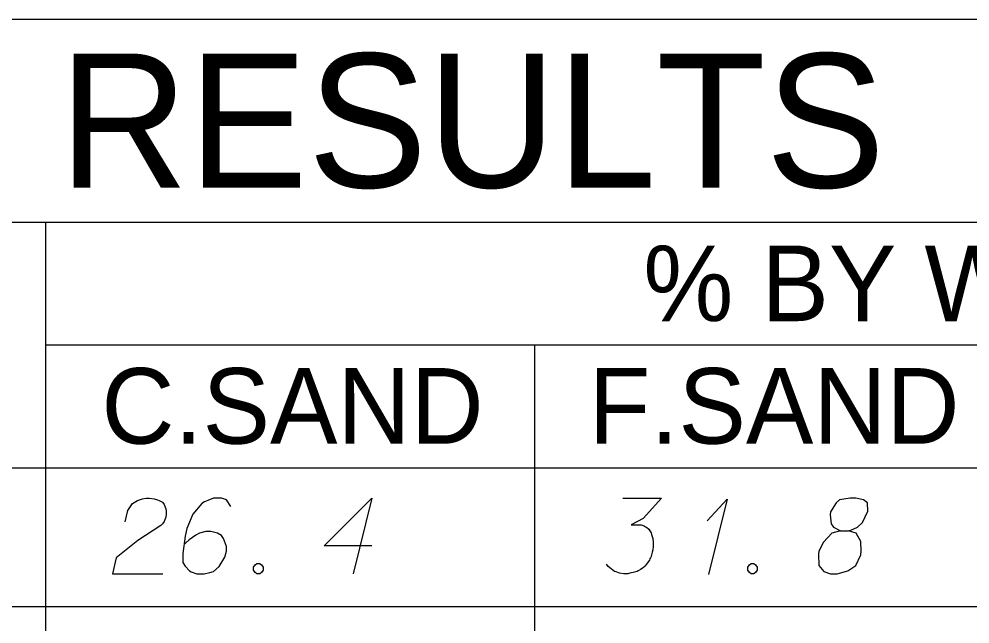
# Model space of a CAD drawing. Extents: x 2074207 to 2076812, y 516372 to 523312.
# Drawn here: x 2076524.4 to 2076584.7, y 517750.1 to 517788.5 of the extents above; entities that cross this region are included whole.
import ezdxf

# ---------------------------------------------------------------- set-up
doc = ezdxf.new("R2010")
doc.units = 0
for name, color, linetype in [('Prop DirtTable_ Soil Test Results - Outline (Major)', 7, 'Continuous'), ('Prop DirtTable_ Soil Test Results - Outline (Minor)', 7, 'Continuous'), ('Prop DirtTable_ Soil Test Results - Tx (Header - Large)', 7, 'Continuous'), ('Prop DirtTable_ Soil Test Results - Tx (Header - Small)', 7, 'Continuous'), ('Prop DirtTable_ Soil Test Results - Tx (Sample Data)', 7, 'Continuous')]:
    doc.layers.add(name, color=color, linetype=linetype)

msp = doc.modelspace()

# ---------------------------------------------------------------- linework, layer by layer
at = {"layer": 'Prop DirtTable_ Soil Test Results - Outline (Major)'}
for p, q in [((2076260.609, 517788.499), (2076811.903, 517788.499)), ((2076260.609, 517760.014), (2076811.903, 517760.014)), ((2076260.609, 517760.014), (2076811.903, 517760.014))]:
    msp.add_line(p, q, dxfattribs=at)
at = {"layer": 'Prop DirtTable_ Soil Test Results - Outline (Minor)'}
for p, q in [((2076260.609, 517775.614), (2076811.903, 517775.614)), ((2076526.074, 517775.614), (2076526.074, 517751.214)), ((2076526.074, 517767.814), (2076731.93, 517767.814)), ((2076557.094, 517767.814), (2076557.094, 517751.214)), ((2076260.609, 517751.214), (2076811.903, 517751.214)), ((2076260.609, 517751.214), (2076811.903, 517751.214)), ((2076526.074, 517751.214), (2076526.074, 517742.414)), ((2076557.094, 517751.214), (2076557.094, 517742.414))]:
    msp.add_line(p, q, dxfattribs=at)
at = {"layer": 'Prop DirtTable_ Soil Test Results - Tx (Sample Data)'}
for points in [[(2076531.127, 517756.583), (2076531.303, 517757.302), (2076531.586, 517757.755), (2076531.903, 517757.944), (2076532.22, 517758.058), (2076532.467, 517758.095), (2076532.644, 517758.095), (2076532.961, 517758.058), (2076533.173, 517757.982), (2076533.279, 517757.944), (2076533.49, 517757.831), (2076533.596, 517757.68), (2076533.667, 517757.528), (2076533.702, 517757.415), (2076533.737, 517757.264), (2076533.737, 517757.075), (2076533.702, 517756.886), (2076533.667, 517756.772), (2076533.596, 517756.621), (2076533.49, 517756.47), (2076533.385, 517756.357), (2076531.938, 517755.412), (2076530.563, 517754.316), (2076530.316, 517753.295), (2076533.526, 517753.295)], [(2076537.829, 517757.566), (2076537.547, 517757.982), (2076537.23, 517758.095), (2076536.736, 517758.095), (2076536.383, 517757.944), (2076536.171, 517757.869), (2076535.995, 517757.755), (2076535.431, 517757.075), (2076535.043, 517756.168), (2076534.937, 517755.676), (2076534.796, 517754.58), (2076534.796, 517754.013), (2076534.937, 517753.787), (2076535.219, 517753.484), (2076535.325, 517753.409), (2076535.678, 517753.295), (2076536.136, 517753.295), (2076536.489, 517753.371), (2076536.736, 517753.446), (2076537.089, 517753.749), (2076537.441, 517754.354), (2076537.547, 517754.732), (2076537.547, 517755.034), (2076537.371, 517755.525), (2076537.23, 517755.714), (2076536.983, 517755.865), (2076536.559, 517755.979), (2076536.242, 517755.979), (2076535.854, 517755.865), (2076535.607, 517755.752), (2076535.184, 517755.45), (2076534.972, 517755.261), (2076534.866, 517755.147)], [(2076546.789, 517755.072), (2076543.756, 517755.072), (2076546.789, 517758.095), (2076545.59, 517753.295)], [(2076562.699, 517758.095), (2076565.168, 517758.095), (2076564.004, 517756.81), (2076563.228, 517756.395), (2076563.863, 517756.395), (2076564.004, 517756.357), (2076564.074, 517756.319), (2076564.145, 517756.281), (2076564.215, 517756.243), (2076564.357, 517756.13), (2076564.427, 517756.017), (2076564.498, 517755.903), (2076564.533, 517755.79), (2076564.603, 517755.525), (2076564.639, 517755.298), (2076564.639, 517755.185), (2076564.639, 517755.034), (2076564.603, 517754.807), (2076564.568, 517754.656), (2076564.533, 517754.505), (2076564.498, 517754.391), (2076564.462, 517754.316), (2076564.427, 517754.24), (2076564.392, 517754.165), (2076564.321, 517754.051), (2076564.215, 517753.9), (2076564.11, 517753.787), (2076564.039, 517753.711), (2076563.933, 517753.635), (2076563.827, 517753.56), (2076563.686, 517753.484), (2076563.616, 517753.446), (2076563.369, 517753.371), (2076563.157, 517753.333), (2076563.016, 517753.295), (2076562.769, 517753.295), (2076562.487, 517753.333), (2076562.381, 517753.371), (2076562.275, 517753.409), (2076562.169, 517753.446), (2076562.064, 517753.522), (2076561.958, 517753.598), (2076561.781, 517753.749), (2076561.676, 517753.9)], [(2076568.06, 517756.659), (2076569.33, 517758.02), (2076568.131, 517753.258)], [(2076576.527, 517756.017), (2076577.02, 517756.017), (2076577.162, 517756.054), (2076577.585, 517756.243), (2076577.902, 517756.546), (2076578.255, 517757.264), (2076578.22, 517757.793), (2076577.973, 517757.982), (2076577.479, 517758.095), (2076577.126, 517758.095), (2076576.456, 517757.982), (2076576.244, 517757.793), (2076575.892, 517757.226), (2076575.856, 517757.037), (2076575.927, 517756.47), (2076576.068, 517756.243), (2076576.527, 517756.017), (2076575.962, 517755.865), (2076575.433, 517755.298), (2076575.151, 517754.732), (2076575.116, 517754.543), (2076575.151, 517753.824), (2076575.468, 517753.446), (2076575.892, 517753.295), (2076576.315, 517753.295), (2076576.985, 517753.484), (2076577.479, 517753.824), (2076577.797, 517754.505), (2076577.832, 517754.732), (2076577.797, 517755.336), (2076577.514, 517755.865), (2076577.02, 517756.017)], [(2076539.487, 517753.938), (2076539.664, 517753.938), (2076539.769, 517753.862), (2076539.875, 517753.711), (2076539.875, 517753.522), (2076539.769, 517753.371), (2076539.664, 517753.295), (2076539.487, 517753.295), (2076539.381, 517753.371), (2076539.276, 517753.522), (2076539.276, 517753.711), (2076539.381, 517753.862), (2076539.487, 517753.938)], [(2076570.847, 517753.938), (2076571.024, 517753.938), (2076571.129, 517753.862), (2076571.235, 517753.711), (2076571.235, 517753.522), (2076571.129, 517753.371), (2076571.024, 517753.295), (2076570.847, 517753.295), (2076570.741, 517753.371), (2076570.636, 517753.522), (2076570.636, 517753.711), (2076570.741, 517753.862), (2076570.847, 517753.938)]]:
    msp.add_lwpolyline(points, dxfattribs=at)

# ---------------------------------------------------------------- texts
at = {"layer": 'Prop DirtTable_ Soil Test Results - Tx (Header - Large)'}
msp.add_text('SOIL TEST RESULTS', height=8.50001, dxfattribs=at).set_placement((2076465.656, 517777.807))
at = {"layer": 'Prop DirtTable_ Soil Test Results - Tx (Header - Small)'}
for s, height, p in [('% BY WEIGHT', 4.79998, (2076564.009, 517769.324)), ('C.SAND', 4.8, (2076529.618, 517761.549)), ('F.SAND', 4.8, (2076560.529, 517761.549))]:
    msp.add_text(s, height=height, dxfattribs=at).set_placement(p)

doc.saveas('drawing.dxf')
